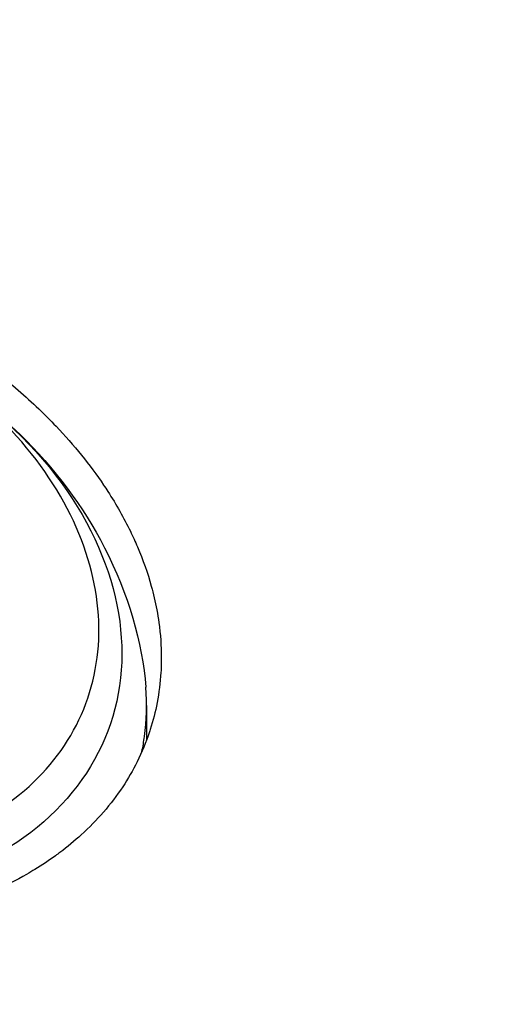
# Model space of a CAD drawing. Header units: millimetres. Extents: x 0 to 4378, y 0 to 2397.
# Tile 641 of 656: x 2613.76 to 2617.84, y 1976.78 to 1985.1. Entities that reach past the tile are written whole.
import ezdxf

# ---------------------------------------------------------------- set-up
doc = ezdxf.new("R2010")
doc.units = ezdxf.units.MM
doc.header["$LTSCALE"] = 0.2
doc.layers.add('01_Object Line', color=4, linetype='Continuous')

# ---------------------------------------------------------------- blocks, each defined once
blk = doc.blocks.new('Blk$A18R2-0W24D')
blk.add_line((-122.9753727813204, 1120.159327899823), (-122.9753727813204, 1119.865280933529))
for centre, major_axis, ratio, start_param, end_param in [((-118.0161217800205, 1099.422279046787), (19.50000000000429, -33.77499074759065), 0.5773502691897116, 0, 3.141592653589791), ((-121.1981022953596, 1097.585161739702), (19.5000000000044, -33.77499074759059), 0.5773502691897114, 0, 3.141592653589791), ((-122.2587624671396, 1096.972789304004), (19.50000000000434, -33.77499074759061), 0.5773502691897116, 6.276472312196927, 9.43149095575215), ((-122.2587624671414, 1096.972789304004), (19.40849923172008, -33.61650676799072), 0.5773502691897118, 0.09019955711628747, 2.34331317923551), ((-141.3506455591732, 1085.950085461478), (19.50000000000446, -33.77499074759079), 0.5773502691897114, 5.497787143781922, 10.21017612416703), ((-142.7648591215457, 1085.133588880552), (-18.50000000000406, 32.0429399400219), 0.5773502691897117, 2.086335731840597, 7.338442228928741)]:
    blk.add_ellipse(centre, major_axis=major_axis, ratio=ratio, start_param=start_param, end_param=end_param)
for points, knots in [([(-125.8123025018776, 1123.828324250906), (-125.2381201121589, 1123.430495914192), (-124.6648399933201, 1123.014802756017), (-123.4469728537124, 1121.906506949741), (-123.1170413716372, 1121.103855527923), (-123.2723824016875, 1119.680816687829), (-123.7533077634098, 1119.074630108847), (-124.5478728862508, 1118.750691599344)], [4.433635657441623, 4.433635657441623, 4.433635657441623, 4.433635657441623, 6.88336593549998, 6.88336593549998, 10.32504890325, 10.32504890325, 13.7667310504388, 13.7667310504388, 13.7667310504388, 13.7667310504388]), ([(-125.2620738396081, 1123.438146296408), (-124.8356014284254, 1123.128206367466), (-124.4266789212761, 1122.820214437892), (-123.7546021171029, 1122.16756104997), (-123.5112229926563, 1121.842854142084), (-123.1297707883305, 1121.106516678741), (-123.0087976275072, 1120.687278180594), (-122.981138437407, 1120.31380777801)], [0.07726027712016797, 0.07726027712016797, 0.07726027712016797, 0.07726027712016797, 0.2575295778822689, 0.2575295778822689, 0.393836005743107, 0.393836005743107, 0.5442859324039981, 0.5442859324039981, 0.5442859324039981, 0.5442859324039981]), ([(-124.2460529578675, 1122.975895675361), (-124.1181934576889, 1122.875999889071), (-123.9978348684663, 1122.77211975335), (-123.8855394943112, 1122.664820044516), (-123.8352159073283, 1122.616735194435), (-123.7865116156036, 1122.567964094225), (-123.7394773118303, 1122.518559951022), (-123.6635421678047, 1122.43879878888), (-123.5919619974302, 1122.357386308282), (-123.5249561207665, 1122.274554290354), (-123.4580167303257, 1122.191804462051), (-123.395641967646, 1122.107638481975), (-123.3380300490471, 1122.022300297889), (-123.3259115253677, 1122.004349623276), (-123.3140035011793, 1121.986347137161), (-123.3023075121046, 1121.968295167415), (-123.2304153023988, 1121.857334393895), (-123.1667527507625, 1121.74484534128), (-123.1115680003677, 1121.631433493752), (-123.0903056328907, 1121.587736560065), (-123.0703022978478, 1121.543902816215), (-123.0515741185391, 1121.499967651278), (-123.004760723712, 1121.390146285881), (-122.9659131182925, 1121.279692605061), (-122.9352298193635, 1121.16916788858), (-122.916505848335, 1121.101722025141), (-122.9008230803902, 1121.034250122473), (-122.8882360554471, 1120.966884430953), (-122.8815967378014, 1120.931350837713), (-122.8758183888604, 1120.895846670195), (-122.870904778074, 1120.86039078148), (-122.8571582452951, 1120.761197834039), (-122.8502275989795, 1120.662754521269), (-122.8500753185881, 1120.565457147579), (-122.8500092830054, 1120.523264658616), (-122.8512185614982, 1120.481287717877), (-122.8537031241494, 1120.439559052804), (-122.8588507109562, 1120.353104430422), (-122.869479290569, 1120.267717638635), (-122.885580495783, 1120.183692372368), (-122.9003647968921, 1120.106539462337), (-122.9197618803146, 1120.030534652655), (-122.9437451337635, 1119.955897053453), (-122.9458913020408, 1119.949218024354), (-122.9480742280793, 1119.942549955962), (-122.950293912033, 1119.935893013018), (-122.9791108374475, 1119.849469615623), (-123.014105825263, 1119.76491513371), (-123.0552476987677, 1119.682566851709), (-123.0911747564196, 1119.610656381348), (-123.1316082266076, 1119.540790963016), (-123.1764345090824, 1119.473133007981), (-123.2254615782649, 1119.399134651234), (-123.2797434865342, 1119.3277785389), (-123.3390810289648, 1119.259238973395), (-123.3967078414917, 1119.192675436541), (-123.4591035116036, 1119.128768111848), (-123.5261298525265, 1119.067687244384), (-123.5831861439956, 1119.015692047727), (-123.6436021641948, 1118.965747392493), (-123.7072965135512, 1118.917957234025), (-123.719488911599, 1118.908809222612), (-123.7318015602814, 1118.899740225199), (-123.7442340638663, 1118.890751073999), (-123.7997458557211, 1118.850614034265), (-123.8576471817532, 1118.812069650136), (-123.9178740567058, 1118.775169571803), (-123.9412416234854, 1118.760852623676), (-123.9649244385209, 1118.746804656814), (-123.9889158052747, 1118.733026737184), (-124.074825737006, 1118.683689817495), (-124.1646926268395, 1118.637815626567), (-124.2582662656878, 1118.595498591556), (-124.3409807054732, 1118.558092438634), (-124.4265864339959, 1118.523462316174), (-124.5148725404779, 1118.491631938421), (-124.5274915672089, 1118.487082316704), (-124.5401654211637, 1118.482589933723), (-124.5528935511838, 1118.478154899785), (-124.6817761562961, 1118.433246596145), (-124.8162146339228, 1118.394211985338), (-124.9556114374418, 1118.361123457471), (-125.0195637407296, 1118.345943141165), (-125.0845602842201, 1118.332014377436), (-125.1505463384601, 1118.319344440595), (-125.1692414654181, 1118.315754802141), (-125.1880079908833, 1118.312267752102), (-125.2068445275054, 1118.308883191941), (-125.3370824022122, 1118.285481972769), (-125.4706667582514, 1118.266977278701), (-125.6070991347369, 1118.253276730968), (-125.7117474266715, 1118.242767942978), (-125.8180723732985, 1118.235085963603), (-125.9258644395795, 1118.230196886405), (-126.0845037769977, 1118.22300155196), (-126.2463156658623, 1118.221858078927), (-126.4105987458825, 1118.226601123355), (-126.4973288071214, 1118.229105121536), (-126.5847481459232, 1118.233250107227), (-126.6728451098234, 1118.238737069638)], [0, 0, 0, 0, 0.0559135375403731, 0.0559135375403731, 0.0559135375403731, 0.0809704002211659, 0.0809704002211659, 0.0809704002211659, 0.121423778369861, 0.121423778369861, 0.121423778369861, 0.161837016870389, 0.161837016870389, 0.161837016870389, 0.170337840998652, 0.170337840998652, 0.170337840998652, 0.222590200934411, 0.222590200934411, 0.222590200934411, 0.242722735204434, 0.242722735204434, 0.242722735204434, 0.293046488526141, 0.293046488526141, 0.293046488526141, 0.323755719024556, 0.323755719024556, 0.323755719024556, 0.339954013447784, 0.339954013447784, 0.339954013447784, 0.385271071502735, 0.385271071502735, 0.385271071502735, 0.404922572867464, 0.404922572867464, 0.404922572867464, 0.445637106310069, 0.445637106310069, 0.445637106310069, 0.48302163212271, 0.48302163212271, 0.48302163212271, 0.486367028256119, 0.486367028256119, 0.486367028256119, 0.529798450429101, 0.529798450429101, 0.529798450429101, 0.567724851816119, 0.567724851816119, 0.567724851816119, 0.60920543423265, 0.60920543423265, 0.60920543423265, 0.64949011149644, 0.64949011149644, 0.64949011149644, 0.683782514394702, 0.683782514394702, 0.683782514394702, 0.690346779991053, 0.690346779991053, 0.690346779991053, 0.719656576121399, 0.719656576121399, 0.719656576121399, 0.73102855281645, 0.73102855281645, 0.73102855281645, 0.771750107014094, 0.771750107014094, 0.771750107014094, 0.807745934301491, 0.807745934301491, 0.807745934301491, 0.812890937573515, 0.812890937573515, 0.812890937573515, 0.864988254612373, 0.864988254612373, 0.864988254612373, 0.888889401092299, 0.888889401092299, 0.888889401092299, 0.895661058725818, 0.895661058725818, 0.895661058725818, 0.942481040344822, 0.942481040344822, 0.942481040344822, 0.97839356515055, 0.97839356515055, 0.97839356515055, 1.03124661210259, 1.03124661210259, 1.03124661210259, 1.059149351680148, 1.059149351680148, 1.059149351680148, 1.059149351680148]), ([(-158.9633632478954, 1120.814711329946), (-158.7467318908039, 1120.939778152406), (-158.526314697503, 1121.05857116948), (-156.1445532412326, 1122.254002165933), (-153.6313838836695, 1122.762740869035), (-150.1210186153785, 1122.582357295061), (-149.2817510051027, 1122.480731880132), (-147.589721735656, 1122.171793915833), (-146.7386232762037, 1121.967375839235), (-145.2475638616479, 1121.518131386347), (-144.6125901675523, 1121.299443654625), (-143.1882159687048, 1120.748778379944), (-142.3969677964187, 1120.402881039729), (-139.8446409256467, 1119.157915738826), (-138.0801525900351, 1118.098945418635), (-135.4524441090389, 1116.245794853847), (-134.5883954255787, 1115.58859673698), (-131.976575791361, 1113.444933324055), (-130.2731358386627, 1111.82380432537), (-126.9531137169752, 1108.257816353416), (-125.3382037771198, 1106.331259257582), (-123.244293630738, 1103.470403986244), (-122.6729652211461, 1102.647252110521), (-120.8931416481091, 1099.943429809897), (-119.7631480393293, 1098.003197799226), (-118.0724894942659, 1094.808057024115), (-117.4648231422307, 1093.580812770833), (-115.2319431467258, 1088.673708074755), (-113.9825714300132, 1084.922482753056), (-112.9979643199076, 1080.694574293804), (-112.8763708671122, 1080.130705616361), (-112.5451982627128, 1078.457598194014), (-112.3668860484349, 1077.357391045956), (-112.106101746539, 1075.295682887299), (-112.0160350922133, 1074.332079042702), (-111.944819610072, 1073.119662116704), (-111.9318577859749, 1072.855682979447), (-111.9090617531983, 1072.259806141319), (-111.9007893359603, 1071.929008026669), (-111.8667432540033, 1069.290915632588), (-112.0396683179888, 1067.114803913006), (-112.7862400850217, 1063.295727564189), (-113.3154461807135, 1061.630128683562), (-114.6045906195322, 1058.789899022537), (-115.3199671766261, 1057.597721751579), (-116.5841338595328, 1056.02147589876), (-117.0354939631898, 1055.533436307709), (-118.269006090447, 1054.378276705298), (-119.0924848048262, 1053.767465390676), (-119.9687842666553, 1053.261570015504)], [-15.23947743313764, -15.23947743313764, -15.23947743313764, -15.23947743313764, -15.10860871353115, -15.10860871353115, -13.84984361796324, -13.84984361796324, -13.46390362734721, -13.46390362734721, -13.08916267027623, -13.08916267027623, -12.81484024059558, -12.81484024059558, -12.47749496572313, -12.47749496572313, -11.73073426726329, -11.73073426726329, -11.36180836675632, -11.36180836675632, -10.60211596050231, -10.60211596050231, -9.828922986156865, -9.828922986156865, -9.526060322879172, -9.526060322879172, -8.853377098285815, -8.853377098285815, -8.441314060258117, -8.441314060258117, -7.222483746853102, -7.222483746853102, -7.034016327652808, -7.034016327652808, -6.660524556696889, -6.660524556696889, -6.323715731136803, -6.323715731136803, -6.229415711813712, -6.229415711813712, -6.109947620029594, -6.109947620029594, -5.270193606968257, -5.270193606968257, -4.520305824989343, -4.520305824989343, -3.848466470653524, -3.848466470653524, -3.513318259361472, -3.513318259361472, -2.988756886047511, -2.988756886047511, -2.988756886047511, -2.988756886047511]), ([(-128.3531990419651, 1118.786068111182), (-127.9279570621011, 1118.774030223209), (-127.4962164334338, 1118.759296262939), (-126.6594410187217, 1118.738844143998), (-126.2586671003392, 1118.721415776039), (-125.4947720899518, 1118.797948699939), (-125.1261740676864, 1118.883587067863), (-124.4833704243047, 1119.117260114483), (-124.2194863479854, 1119.261376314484), (-123.5823762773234, 1119.804236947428), (-123.3574453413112, 1120.315491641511), (-123.4004203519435, 1121.426401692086), (-123.6681145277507, 1122.022348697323), (-124.1632691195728, 1122.531399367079)], [-31.4157376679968, -31.4157376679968, -31.4157376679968, -31.4157376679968, -30.0872784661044, -30.0872784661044, -28.758819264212, -28.758819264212, -27.4303600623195, -27.4303600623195, -26.1019008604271, -26.1019008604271, -23.4449824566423, -23.4449824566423, -20.7880807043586, -20.7880807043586, -20.7880807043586, -20.7880807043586]), ([(-123.0138080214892, 1119.770972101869), (-123.0052411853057, 1119.812972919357), (-122.9981166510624, 1119.855321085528), (-122.974438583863, 1120.033781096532), (-122.970695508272, 1120.172935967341), (-122.9811205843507, 1120.313845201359)], [-120.722007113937, -120.722007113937, -120.722007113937, -120.722007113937, -120.519259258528, -120.519259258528, -119.8736837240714, -119.8736837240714, -119.8736837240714, -119.8736837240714]), ([(-128.2389112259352, 1118.290320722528), (-125.143248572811, 1115.655910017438), (-122.1720682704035, 1112.497687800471), (-118.0902193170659, 1107.170866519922), (-116.7438457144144, 1105.215126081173), (-114.267444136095, 1101.195807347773), (-113.1384498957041, 1099.139331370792), (-111.095287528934, 1094.934283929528), (-110.174031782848, 1092.764002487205), (-108.607225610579, 1088.456565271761), (-107.9579621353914, 1086.318545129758), (-106.9245242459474, 1082.073528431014), (-106.5392686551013, 1079.947700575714), (-106.0656115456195, 1075.859641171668), (-105.9726491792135, 1073.889634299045), (-106.1249957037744, 1068.201494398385), (-106.8178788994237, 1064.73428285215), (-108.6714974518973, 1060.420978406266), (-109.4165011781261, 1059.137941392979), (-111.1553861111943, 1056.874776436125), (-112.1606370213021, 1055.887474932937), (-114.3754181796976, 1054.277596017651), (-115.5791435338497, 1053.653205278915), (-117.558808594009, 1052.971924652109), (-118.2702674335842, 1052.786459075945), (-119.0042344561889, 1052.651829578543)], [1.011319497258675e-05, 1.011319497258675e-05, 1.011319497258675e-05, 1.011319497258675e-05, 0.120522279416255, 0.120522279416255, 0.183766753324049, 0.183766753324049, 0.247011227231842, 0.247011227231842, 0.310255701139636, 0.310255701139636, 0.373500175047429, 0.373500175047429, 0.436744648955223, 0.436744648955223, 0.499989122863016, 0.499989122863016, 0.626478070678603, 0.626478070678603, 0.689722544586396, 0.689722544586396, 0.75296701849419, 0.75296701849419, 0.816211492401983, 0.816211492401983, 0.8493914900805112, 0.8493914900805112, 0.8493914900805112, 0.8493914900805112]), ([(-126.6728451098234, 1118.238737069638), (-123.8227606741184, 1115.725458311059), (-121.0902875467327, 1112.775654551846), (-117.2018250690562, 1107.701210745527), (-115.8524380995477, 1105.741096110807), (-113.37049374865, 1101.712787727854), (-112.2389724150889, 1099.651712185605), (-110.1912364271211, 1095.43725957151), (-109.2679182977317, 1093.262123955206), (-107.6976041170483, 1088.945052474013), (-107.0468867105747, 1086.802250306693), (-106.011133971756, 1082.547738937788), (-105.6250150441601, 1080.41715631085), (-105.1502953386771, 1076.319953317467), (-105.0571235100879, 1074.345540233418), (-105.2098063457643, 1068.644678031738), (-105.9042365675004, 1065.169711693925), (-107.7619973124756, 1060.846760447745), (-108.5086661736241, 1059.56085397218), (-110.1036242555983, 1057.485008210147), (-110.921047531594, 1056.642981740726), (-111.8130017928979, 1055.922513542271)], [-0.9999997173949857, -0.9999997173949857, -0.9999997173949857, -0.9999997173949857, -0.88741033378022, -0.88741033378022, -0.823499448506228, -0.823499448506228, -0.759588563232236, -0.759588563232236, -0.695677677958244, -0.695677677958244, -0.631766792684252, -0.631766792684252, -0.56785590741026, -0.56785590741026, -0.503945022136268, -0.503945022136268, -0.376123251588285, -0.376123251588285, -0.312212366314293, -0.312212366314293, -0.2591427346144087, -0.2591427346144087, -0.2591427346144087, -0.2591427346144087])]:
    blk.add_open_spline(points, degree=3, knots=knots)

msp = doc.modelspace()

# ---------------------------------------------------------------- block references
at = {"layer": '01_Object Line'}
msp.add_blockref('Blk$A18R2-0W24D', (2737.807365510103, 859.1456654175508), dxfattribs=at)

doc.saveas('drawing.dxf')
